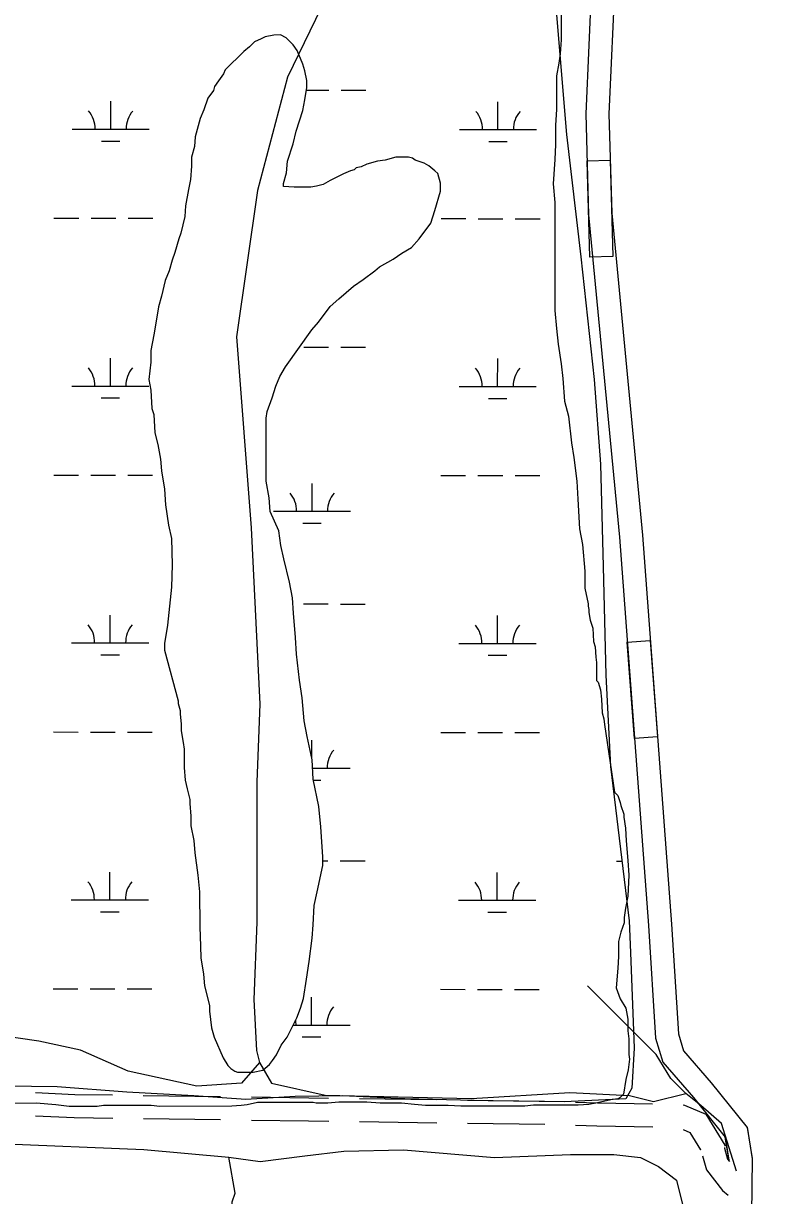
# Model space of a CAD drawing. Extents: x 3148686 to 3186545, y 916144 to 941516.
# Drawn here: x 3180460 to 3181445, y 927741 to 929259 of the extents above; entities that cross this region are included whole.
import ezdxf

# ---------------------------------------------------------------- set-up
doc = ezdxf.new("R2010")
doc.units = 0
for name, color, linetype in [('V-ROAD-CNTR', 7, 'Continuous'), ('V-SITE-VEGE', 7, 'Continuous'), ('V-TOPO-SHOR', 7, 'Continuous'), ('V-WETL-SWMP', 7, 'Continuous')]:
    doc.layers.add(name, color=color, linetype=linetype)

msp = doc.modelspace()

# ---------------------------------------------------------------- linework, layer by layer
at = {"layer": 'V-ROAD-CNTR'}
for p, q in [((3180615.6, 927870.4), (3180715.6, 927869)), ((3180895.6, 927866.4), (3180995.5, 927865)), ((3181035.5, 927864.4), (3181135.5, 927863)), ((3180615.8, 927840.4), (3180715.8, 927839)), ((3180895.8, 927836.4), (3180995.8, 927835)), ((3181035.8, 927834.4), (3181135.8, 927833))]:
    msp.add_line(p, q, dxfattribs=at)
for points in [[(3177514, 930638.4), (3178089.7, 930585.9), (3178824.7, 930536.2), (3179995.4, 930463.3), (3180628.6, 930436.6), (3180931.9, 930452.7), (3181169.6, 930495.9), (3181235.6, 930494.9), (3181248.4, 930460.5), (3181207.9, 930348.1), (3181186.6, 930178.2), (3181187.6, 929705.8), (3181186.7, 929428.5), (3181196.8, 929319.6), (3181188.9, 929141.5), (3181192.6, 929010.9), (3181232.5, 928593.4), (3181270.4, 928090.3), (3181279.3, 927944.7), (3181288.9, 927913.3), (3181328.4, 927867.5), (3181369.7, 927816.4), (3181374.5, 927786.6), (3181374.5, 927785.9)], [(3181267.6, 930494.8), (3181280.3, 930460.6), (3181237.2, 930341), (3181216.6, 930176.4), (3181217.6, 929705.8), (3181216.7, 929429.8), (3181226.9, 929320.4), (3181218.9, 929141.3), (3181222.6, 929012.8), (3181262.4, 928595.9), (3181300.3, 928092.3), (3181309, 927950), (3181315.7, 927928.1), (3181351.4, 927886.7), (3181398.1, 927829), (3181404.5, 927788.8), (3181401.9, 927569.9), (3181391.5, 926258.2), (3181391.7, 925680.2), (3181389.1, 925280.4), (3181413.5, 925154.9), (3181441.6, 925091.2), (3181445.3, 925016.6), (3181384.2, 924873.6)], [(3180475.7, 927874.1), (3180526.9, 927871.6), (3180575.6, 927871)], [(3180755.6, 927868.4), (3180830.2, 927867.4), (3180855.6, 927867)], [(3181175.5, 927861.8), (3181204.2, 927860.8), (3181275.4, 927859.5)], [(3181315.4, 927858), (3181317.1, 927857.9), (3181344.5, 927846.1), (3181369.2, 927805.8), (3181369, 927804.8)], [(3180475.9, 927844), (3180526, 927841.7), (3180575.9, 927840.9)], [(3180755.8, 927838.4), (3180829.8, 927837.4), (3180855.8, 927837)], [(3181175.8, 927831.8), (3181203.4, 927830.8), (3181275.7, 927829.5)], [(3181315.2, 927826.1), (3181323.9, 927822.3), (3181337.8, 927799.7), (3181337.9, 927800.2)], [(3181398.1, 927829.2), (3181404.6, 927788.2)], [(3181368.7, 927803), (3181368.6, 927802.2), (3181372.7, 927787.9), (3181375.2, 927784.8)], [(3181374.7, 927785.5), (3181369.8, 927816.3)], [(3181340.3, 927792), (3181345.5, 927774), (3181366.4, 927747.4), (3181373.4, 927741)]]:
    msp.add_lwpolyline(points, dxfattribs=at)
for points in [[(3181220.6, 929081.5), (3181224.2, 928956.6), (3181194.2, 928955.7), (3181190.6, 929080.6)], [(3181272.6, 928459.5), (3181282, 928334.9), (3181252.1, 928332.6), (3181242.7, 928457.3)]]:
    msp.add_lwpolyline(points, close=True, dxfattribs=at)
at = {"layer": 'V-SITE-VEGE'}
for points in [[(3181156.9, 929288.1), (3181156.9, 929237.4), (3181155.9, 929219.2), (3181153.9, 929207), (3181150.9, 929190.8), (3181150.9, 929147.3), (3181149.9, 929127), (3181149.9, 929101.7), (3181148.9, 929082.4), (3181146.9, 929051), (3181149, 929026.7), (3181149.1, 928886.8), (3181151.1, 928863.5), (3181153.1, 928843.3), (3181157.2, 928817.9), (3181159.3, 928798.7), (3181161.3, 928769.3), (3181166.4, 928750.1), (3181170.5, 928715.6), (3181173.5, 928696.4), (3181177.6, 928666), (3181178.6, 928642.7), (3181180.7, 928604.1), (3181184.7, 928583.9), (3181187.8, 928549.4), (3181187.8, 928527.1), (3181191.9, 928506.9), (3181191.9, 928503.8), (3181192.9, 928499.8), (3181192.9, 928495.7), (3181194.9, 928485.6), (3181198, 928475.5), (3181199, 928458.2), (3181201, 928451.2), (3181202.1, 928438), (3181203.1, 928430.9), (3181203.1, 928407.6), (3181205.1, 928405.6), (3181208.2, 928395.4), (3181209.2, 928383.3), (3181210.2, 928366), (3181212.3, 928357.9), (3181213.3, 928350.8), (3181226.3, 928263), (3181230.4, 928258.9), (3181233.4, 928249.8), (3181234.4, 928245.8), (3181238.5, 928234.6), (3181238.5, 928230.6), (3181240.5, 928216.4), (3181241.5, 928200.2), (3181243.6, 928174.8), (3181244.6, 928155.6), (3181243.6, 928128.2), (3181240.6, 928113), (3181238.6, 928100.9), (3181238.6, 928093.8), (3181234.5, 928081.6), (3181231.5, 928069.5), (3181231.5, 928050.2), (3181230.5, 928035), (3181228.5, 928009.7), (3181233.6, 927995.5), (3181240.7, 927983.3), (3181243.7, 927969.1), (3181243.7, 927953.9)], [(3180943, 929085.3), (3180929.2, 929081.6), (3180919.1, 929080.3), (3180905.3, 929076.5), (3180897.8, 929072.8), (3180891.5, 929071.5), (3180889, 929069), (3180884, 929067.7), (3180875.2, 929063.9), (3180857.6, 929055.1), (3180848.8, 929050.1), (3180840, 929047.6), (3180832.5, 929046.3), (3180811.1, 929046.3), (3180797.3, 929047.5), (3180797.3, 929051.3), (3180801.1, 929065.1), (3180802.3, 929080.2), (3180809.8, 929102.8), (3180813.6, 929119.2), (3180822.4, 929145.6), (3180824.9, 929159.4), (3180827.4, 929175.7), (3180827.4, 929184.5), (3180824.8, 929197.1), (3180822.3, 929205.9), (3180814.8, 929223.5), (3180809.7, 929231), (3180800.9, 929239.8), (3180793.4, 929243.6), (3180784.6, 929243.5), (3180773.3, 929241), (3180768.3, 929238.5), (3180759.5, 929234.7), (3180753.2, 929228.4), (3180745.7, 929222.2), (3180721.8, 929198.3), (3180719.3, 929193.2), (3180713, 929184.4), (3180708, 929176.9), (3180706.7, 929171.9), (3180699.2, 929161.8), (3180694.2, 929146.7), (3180689.2, 929135.4), (3180682.9, 929111.5), (3180681.7, 929099), (3180677.9, 929085.2), (3180677.9, 929073.8), (3180676.7, 929056.3), (3180674.2, 929043.7), (3180670.4, 929022.3), (3180669.2, 929008.5), (3180664.2, 928987.1), (3180661.6, 928979.6), (3180656.6, 928962), (3180652.9, 928952), (3180649.1, 928938.1), (3180644.1, 928925.6), (3180639.1, 928905.5), (3180635.3, 928891.6), (3180631.6, 928870.3), (3180629.1, 928855.2), (3180625.3, 928835.1), (3180625.3, 928820), (3180622.8, 928797.4), (3180625.3, 928783.6), (3180626.6, 928759.7), (3180629.1, 928752.2), (3180630.4, 928728.3), (3180634.2, 928713.2), (3180638, 928694.4), (3180639.2, 928679.3), (3180643, 928655.4), (3180644.3, 928635.3), (3180648.1, 928608.9), (3180651.9, 928591.4), (3180653.1, 928557.4), (3180651.9, 928528.5), (3180646.9, 928479.5), (3180643.2, 928455.6), (3180643.2, 928446.9)], [(3180643.2, 928446.9), (3180660.8, 928381.5), (3180660.8, 928377.8), (3180663.3, 928369), (3180663.3, 928363.9), (3180664.6, 928351.4), (3180664.6, 928342.6), (3180667.1, 928327.5), (3180668.4, 928318.7), (3180668.4, 928294.8), (3180669.7, 928278.5), (3180672.2, 928267.2), (3180676, 928253.4), (3180676, 928248.4), (3180677.3, 928232), (3180677.3, 928219.5), (3180681, 928200.6), (3180682.3, 928184.3), (3180686.1, 928155.4), (3180688.6, 928134), (3180688.7, 928088.8), (3180689.9, 928063.7), (3180690, 928048.6), (3180693.7, 928027.2), (3180695, 928012.2), (3180701.3, 927987), (3180701.3, 927979.5), (3180703.8, 927958.1), (3180707.6, 927945.6), (3180718.9, 927919.2), (3180725.2, 927909.1), (3180729, 927905.4), (3180734, 927901.6), (3180737.8, 927900.4), (3180757.9, 927900.4), (3180770.5, 927902.9), (3180779.3, 927910.4), (3180783, 927915.5), (3180788, 927923), (3180794.3, 927935.6), (3180801.8, 927945.6), (3180814.4, 927970.8), (3180819.4, 927983.3), (3180823.2, 927995.9), (3180826.9, 928021), (3180830.7, 928043.7), (3180834.4, 928073.8), (3180835.7, 928091.4), (3180836.9, 928116.5), (3180840.7, 928134.1), (3180848.2, 928168.1), (3180848.2, 928179.4), (3180845.6, 928218.3), (3180843.1, 928244.7), (3180835.5, 928279.9), (3180834.3, 928305), (3180828, 928335.2), (3180824.2, 928355.3), (3180821.6, 928385.4), (3180817.9, 928408), (3180814.1, 928441.9), (3180812.8, 928463.3), (3180810.3, 928494.7), (3180809, 928514.8), (3180805.2, 928534.9), (3180797.6, 928565.1), (3180793.9, 928582.7), (3180791.3, 928601.5), (3180780, 928626.6), (3180778.7, 928644.2), (3180775, 928665.6), (3180774.9, 928747.2), (3180776.1, 928756), (3180782.4, 928773.6), (3180787.4, 928788.7), (3180792.4, 928801.3), (3180800, 928813.9), (3180833.9, 928861.6), (3180842.7, 928871.7), (3180857.7, 928891.8), (3180869, 928901.9), (3180887.9, 928918.2), (3180900.4, 928927), (3180915.5, 928938.3), (3180921.8, 928943.4), (3180939.3, 928953.4), (3180950.6, 928961), (3180963.2, 928968.5), (3180973.2, 928979.8), (3180988.3, 928999.9), (3180993.3, 929016.3), (3181000.8, 929041.4), (3181000.8, 929051.5), (3180997.1, 929064), (3180993.3, 929067.8), (3180985.7, 929074.1), (3180979.5, 929077.8), (3180968.1, 929081.6), (3180964.4, 929084.1), (3180959.4, 929085.4), (3180943, 929085.3)], [(3181243.7, 927953.9), (3181244.8, 927943.8), (3181244.8, 927923.5), (3181245.8, 927917.5), (3181243.8, 927903.3), (3181240.7, 927891.1), (3181237.7, 927871.9), (3181233.7, 927867.8), (3181230.6, 927865.8), (3181221.5, 927864.8), (3181204.3, 927860.7), (3181193.1, 927858.7), (3181179, 927857.6), (3181121.2, 927857.6), (3181110.1, 927856.6), (3181027, 927856.5), (3181010.8, 927857.5), (3180981.4, 927857.5), (3180967.2, 927858.5), (3180950, 927860.5), (3180922.6, 927860.5), (3180905.4, 927861.5), (3180868.9, 927861.5), (3180854.7, 927860.4), (3180839.5, 927860.4), (3180835.5, 927861.4), (3180763.5, 927861.4), (3180750.3, 927858.3), (3180742.2, 927857.3), (3180730.1, 927856.3), (3180636.8, 927856.2), (3180625.7, 927857.2), (3180563.9, 927857.2), (3180555.8, 927856.2), (3180519.3, 927856.2), (3180502.1, 927858.2), (3180476.7, 927860.2), (3180429.1, 927860.1)]]:
    msp.add_lwpolyline(points, dxfattribs=at)
at = {"layer": 'V-TOPO-SHOR'}
for points in [[(3180903.6, 929365), (3180852.8, 929293.5), (3180802.4, 929189.1), (3180763.6, 929042.2), (3180736.3, 928852.8), (3180755.4, 928605.3), (3180766.8, 928377.2), (3180762.8, 928276.6), (3180762.6, 928094.9), (3180758.6, 927994.4), (3180762.4, 927928.6), (3180766.3, 927913.2), (3180781.7, 927886.1), (3180851.3, 927870.5), (3181040.8, 927866.5), (3181168.4, 927874.1), (3181245.7, 927870.1), (3181276.6, 927862.3), (3181318.7, 927872.9)], [(3180766.3, 927913.2), (3180743, 927886.1), (3180685, 927882.3), (3180596.1, 927901.7), (3180534.3, 927928.9), (3180480.2, 927940.5), (3180426, 927948.3), (3180371.9, 927948.4), (3180317.8, 927960), (3180267.5, 927967.8), (3180240.5, 927975.6), (3180221.1, 927983.3), (3180194.1, 927998.8), (3180167, 928002.7), (3180132.2, 928002.8), (3180109, 927991.2), (3180074.2, 927983.5), (3179915.6, 927960.4), (3179768.7, 927937.4)], [(3181384.3, 927772.3), (3181365, 927834.2), (3181338, 927857.4), (3181318.7, 927872.9), (3181299.4, 927892.3), (3181280.1, 927923.2), (3181191.2, 928012.3)], [(3180163.8, 927676.9), (3180216.1, 927791), (3180229.6, 927802.5), (3180256.7, 927808.3), (3180426.9, 927808.1), (3180616.3, 927800.2), (3180726.5, 927790.4), (3180767.1, 927784.6), (3180825.1, 927792.3), (3180875.4, 927798), (3180952.7, 927799.9), (3181070.6, 927790.1), (3181169.3, 927793.8), (3181225.3, 927793.8), (3181260.1, 927789.9), (3181283.3, 927778.2), (3181306.5, 927760.8), (3181316.1, 927722.1)], [(3180695.1, 926850.8), (3180695.1, 926928.2), (3180726.2, 927086.7), (3180765.1, 927268.4), (3180765.2, 927396), (3180742.2, 927504.3), (3180719, 927589.4), (3180719.1, 927647.4), (3180726.9, 927674.4), (3180730.8, 927709.2), (3180730.8, 927732.4), (3180734.7, 927744), (3180726.5, 927790.4)]]:
    msp.add_lwpolyline(points, dxfattribs=at)
at = {"layer": 'V-WETL-SWMP'}
for p, q in [((3180826.8, 929172.1), (3180855.9, 929172.1)), ((3180871.9, 929172.1), (3180903.9, 929172.1)), ((3180573.3, 929121.7), (3180573.3, 929157.7)), ((3181075.2, 929121.1), (3181075.2, 929157.1)), ((3180523.3, 929121.7), (3180623.3, 929121.6)), ((3181025.2, 929121.2), (3181125.2, 929121.1)), ((3180561.3, 929106.2), (3180585.3, 929106.2)), ((3181063.2, 929105.7), (3181087.2, 929105.7)), ((3180499.8, 929006.3), (3180531.8, 929006.3)), ((3180547.8, 929006.3), (3180579.8, 929006.2)), ((3180595.8, 929006.2), (3180627.8, 929006.2)), ((3181001.7, 929005.8), (3181033.7, 929005.8)), ((3181049.7, 929005.7), (3181081.7, 929005.7)), ((3181097.7, 929005.7), (3181129.7, 929005.6)), ((3180823.6, 928839.5), (3180855.6, 928839.4)), ((3180871.6, 928839.4), (3180903.6, 928839.4)), ((3180572.9, 928789), (3180573, 928825)), ((3181074.8, 928788.5), (3181074.9, 928824.5)), ((3180522.9, 928789), (3180622.9, 928788.9)), ((3181024.8, 928788.5), (3181124.8, 928788.4)), ((3180560.9, 928773.6), (3180584.9, 928773.5)), ((3181062.8, 928773), (3181086.8, 928773)), ((3180499.4, 928673.6), (3180531.4, 928673.6)), ((3180547.4, 928673.6), (3180579.4, 928673.6)), ((3180595.4, 928673.5), (3180627.4, 928673.5)), ((3181001.3, 928673.1), (3181033.3, 928673.1)), ((3181049.3, 928673.1), (3181081.3, 928673)), ((3181097.3, 928673), (3181129.3, 928673)), ((3180834.2, 928626.9), (3180834.2, 928662.9)), ((3180784.2, 928626.9), (3180884.2, 928626.8)), ((3180822.2, 928611.4), (3180846.2, 928611.4)), ((3180823.2, 928506.8), (3180855.2, 928506.8)), ((3180871.2, 928506.7), (3180903.2, 928506.7)), ((3180572.6, 928456.3), (3180572.6, 928492.3)), ((3181074.5, 928455.8), (3181074.5, 928491.8)), ((3180522.6, 928456.4), (3180622.6, 928456.3)), ((3181024.5, 928455.8), (3181124.5, 928455.7)), ((3180560.6, 928440.9), (3180584.6, 928440.9)), ((3181062.5, 928440.4), (3181086.5, 928440.3)), ((3180499.1, 928341), (3180531.1, 928340.9)), ((3180547.1, 928340.9), (3180579.1, 928340.9)), ((3180595.1, 928340.9), (3180627.1, 928340.8)), ((3181001, 928340.4), (3181033, 928340.4)), ((3181049, 928340.4), (3181081, 928340.4)), ((3181097, 928340.3), (3181129, 928340.3)), ((3180833.9, 928306.9), (3180833.9, 928330.2)), ((3180834.8, 928294.2), (3180883.8, 928294.1)), ((3180835.8, 928278.7), (3180845.8, 928278.7)), ((3180848.2, 928174.1), (3180854.9, 928174.1)), ((3180870.9, 928174.1), (3180902.9, 928174)), ((3181228.8, 928173.7), (3181235.8, 928173.7)), ((3180572.2, 928123.6), (3180572.3, 928159.6)), ((3181074.1, 928123.1), (3181074.2, 928159.1)), ((3180522.2, 928123.7), (3180622.2, 928123.6)), ((3181024.1, 928123.2), (3181124.1, 928123.1)), ((3180560.2, 928108.2), (3180584.2, 928108.2)), ((3181062.1, 928107.7), (3181086.1, 928107.7)), ((3180498.7, 928008.3), (3180530.7, 928008.3)), ((3180546.7, 928008.2), (3180578.7, 928008.2)), ((3180594.7, 928008.2), (3180626.7, 928008.2)), ((3181000.6, 928007.8), (3181032.6, 928007.7)), ((3181048.6, 928007.7), (3181080.6, 928007.7)), ((3181096.6, 928007.7), (3181128.6, 928007.6)), ((3180833.5, 927961.5), (3180833.5, 927997.5)), ((3180809.8, 927961.5), (3180883.5, 927961.5)), ((3180821.5, 927946.1), (3180845.5, 927946.1))]:
    msp.add_line(p, q, dxfattribs=at)
for points in [[(3181151.1, 929269.6), (3181164.2, 929114.5), (3181182.4, 928956.4), (3181200, 928797.6), (3181208, 928687.9), (3181211.5, 928555.2), (3181214.9, 928414.7), (3181220.9, 928296.3), (3181245.1, 928096.5), (3181246.9, 928055.4), (3181251.5, 927931.5), (3181248.9, 927879.6), (3181241, 927866), (3181161.4, 927862.1), (3181062.3, 927863.2), (3180954.7, 927866.1), (3180873.9, 927869.8), (3180812.4, 927868.9), (3180748.4, 927865), (3180681, 927869.9), (3180594.3, 927874.4), (3180503.8, 927881.6), (3180404.2, 927882.7)], [(3180869, 928901.9), (3180887.9, 928918.2), (3180900.4, 928927), (3180915.5, 928938.3), (3180921.8, 928943.4), (3180939.3, 928953.4), (3180950.6, 928961), (3180963.2, 928968.5), (3180973.2, 928979.8), (3180988.3, 928999.9), (3180993.3, 929016.3), (3181000.8, 929041.4), (3181000.8, 929051.5), (3180997.1, 929064), (3180993.3, 929067.8), (3180985.7, 929074.1), (3180979.5, 929077.8), (3180968.1, 929081.6), (3180964.4, 929084.1), (3180959.3, 929085.4), (3180943, 929085.3), (3180929.2, 929081.6), (3180919.1, 929080.3), (3180905.3, 929076.5), (3180897.8, 929072.8), (3180891.5, 929071.5), (3180889, 929069), (3180884, 929067.7), (3180875.2, 929063.9), (3180857.6, 929055.1), (3180848.8, 929050.1), (3180840, 929047.6), (3180832.5, 929046.3), (3180811.1, 929046.3), (3180797.3, 929047.5), (3180797.3, 929051.3), (3180801.1, 929065.1), (3180802.3, 929080.2), (3180809.8, 929102.8), (3180813.6, 929119.2), (3180822.4, 929145.6), (3180824.9, 929159.4), (3180827.4, 929175.7), (3180827.4, 929184.5), (3180824.8, 929197.1), (3180822.3, 929205.9), (3180814.8, 929223.5), (3180809.7, 929231), (3180800.9, 929239.8), (3180793.4, 929243.6), (3180784.6, 929243.5), (3180773.3, 929241), (3180768.3, 929238.5), (3180759.5, 929234.7), (3180753.2, 929228.4), (3180745.7, 929222.2), (3180721.8, 929198.3), (3180719.3, 929193.2), (3180713, 929184.4), (3180708, 929176.9), (3180706.7, 929171.9), (3180699.2, 929161.8), (3180694.2, 929146.7), (3180689.2, 929135.4), (3180682.9, 929111.5), (3180681.7, 929099), (3180677.9, 929085.2), (3180677.9, 929073.8), (3180676.7, 929056.3), (3180674.2, 929043.7), (3180670.4, 929022.3), (3180669.2, 929008.5), (3180664.2, 928987.1), (3180661.6, 928979.6), (3180656.6, 928962), (3180652.9, 928952), (3180649.1, 928938.1), (3180644.1, 928925.6), (3180639.1, 928905.5), (3180635.3, 928891.6), (3180631.6, 928870.3)], [(3180631.6, 928870.3), (3180629.1, 928855.2), (3180625.3, 928835.1), (3180625.3, 928820), (3180622.8, 928797.4), (3180625.3, 928783.6), (3180626.6, 928759.7), (3180629.1, 928752.2), (3180630.4, 928728.3), (3180634.2, 928713.2), (3180638, 928694.4), (3180639.2, 928679.3), (3180643, 928655.4), (3180644.3, 928635.3), (3180648.1, 928608.9), (3180651.9, 928591.4), (3180653.1, 928557.4), (3180651.9, 928528.5), (3180646.9, 928479.5), (3180643.2, 928455.6), (3180643.2, 928446.9), (3180660.8, 928381.5), (3180660.8, 928377.8), (3180663.3, 928369), (3180663.3, 928363.9), (3180664.6, 928351.4), (3180664.6, 928342.6), (3180667.1, 928327.5), (3180668.4, 928318.7), (3180668.4, 928294.8), (3180669.7, 928278.5), (3180672.2, 928267.2), (3180676, 928253.4), (3180676, 928248.4), (3180677.3, 928232), (3180677.3, 928219.5), (3180681, 928200.6), (3180682.3, 928184.3), (3180686.1, 928155.4), (3180688.6, 928134), (3180688.7, 928088.8), (3180689.9, 928063.7), (3180690, 928048.6), (3180693.7, 928027.2), (3180695, 928012.2), (3180701.3, 927987), (3180701.3, 927979.5), (3180703.8, 927958.1), (3180707.6, 927945.6), (3180718.9, 927919.2), (3180725.2, 927909.1), (3180729, 927905.4), (3180734, 927901.6), (3180737.8, 927900.4), (3180757.9, 927900.4), (3180770.5, 927902.9), (3180779.3, 927910.4), (3180783, 927915.5), (3180788, 927923), (3180794.3, 927935.6), (3180801.8, 927945.6), (3180814.4, 927970.8), (3180819.4, 927983.3), (3180823.2, 927995.9), (3180826.9, 928021), (3180830.7, 928043.7), (3180834.4, 928073.8), (3180835.7, 928091.4), (3180836.9, 928116.5), (3180840.7, 928134.1), (3180848.2, 928168.1), (3180848.2, 928179.4), (3180845.6, 928218.3), (3180843.1, 928244.7), (3180835.5, 928279.9), (3180834.3, 928305), (3180828, 928335.2), (3180824.2, 928355.3), (3180821.6, 928385.4), (3180817.9, 928408), (3180814.1, 928441.9), (3180812.8, 928463.3), (3180810.3, 928494.7), (3180809, 928514.8), (3180805.2, 928534.9), (3180797.6, 928565.1), (3180793.9, 928582.7), (3180791.3, 928601.5), (3180780, 928626.6), (3180778.7, 928644.2), (3180774.9, 928665.6), (3180774.9, 928747.2), (3180776.1, 928756), (3180782.4, 928773.6), (3180787.4, 928788.7), (3180792.4, 928801.3), (3180800, 928813.9), (3180833.9, 928861.6), (3180842.7, 928871.7), (3180857.7, 928891.8), (3180869, 928901.9)]]:
    msp.add_lwpolyline(points, dxfattribs=at)
for centre, start, end in [((3180518, 929122.2), 359.1678, 40.7115), ((3180628.5, 929122.1), 139.1678, 180.7115), ((3181019.9, 929121.7), 359.1678, 40.7115), ((3181130.4, 929121.6), 139.1678, 180.7115), ((3180517.7, 928789.5), 359.1678, 40.7115), ((3180628.2, 928789.4), 139.1678, 180.7115), ((3181019.6, 928789), 359.1678, 40.7115), ((3181130.1, 928788.9), 139.1678, 180.7115), ((3180779, 928627.4), 359.1678, 40.7115), ((3180889.4, 928627.3), 139.1678, 180.7115), ((3180517.3, 928456.9), 359.1678, 40.7115), ((3180627.8, 928456.7), 139.1678, 180.7115), ((3181019.2, 928456.3), 359.1678, 40.7115), ((3181129.7, 928456.2), 139.1678, 180.7115), ((3180889.1, 928294.6), 139.1678, 180.7115), ((3180517, 928124.2), 359.1678, 40.7115), ((3180627.5, 928124.1), 139.1678, 180.7115), ((3181018.9, 928123.6), 359.1678, 40.7115), ((3181129.4, 928123.5), 139.1678, 180.7115), ((3180888.7, 927961.9), 139.1678, 180.7115), ((3180778.3, 927962), 359.1678, 9.7155)]:
    msp.add_arc(centre, 35.2, start, end, dxfattribs=at)

doc.saveas('drawing.dxf')
